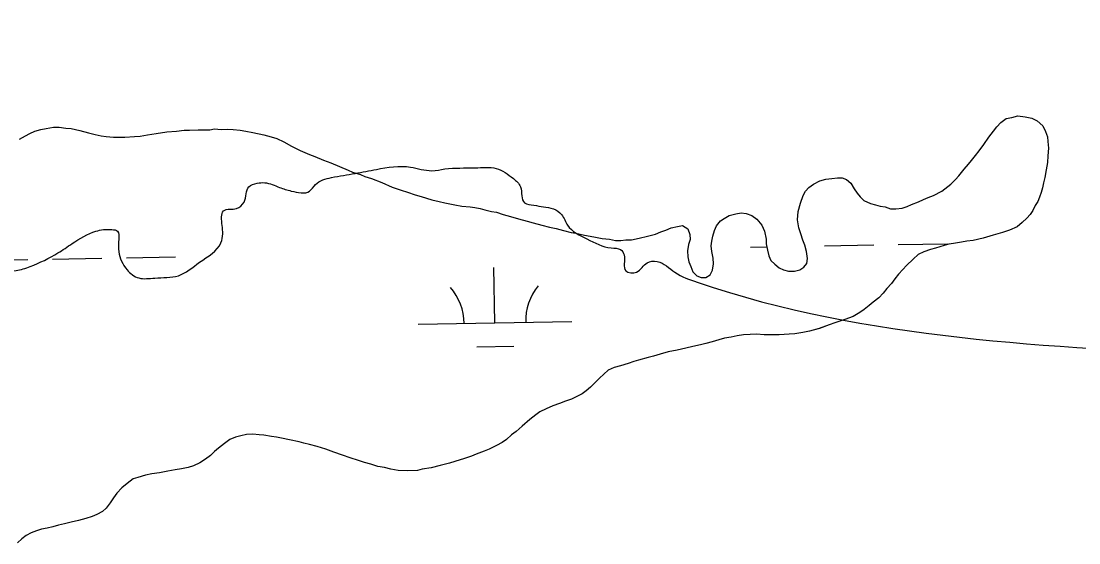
# Model space of a CAD drawing. Extents: x 3887375 to 3925618, y 296674 to 322633.
# Drawn here: x 3911362 to 3912050, y 307371 to 307710 of the extents above; entities that cross this region are included whole.
import ezdxf

# ---------------------------------------------------------------- set-up
doc = ezdxf.new("R2010")
doc.units = 0
for name, color, linetype in [('V-RIVR-EDGE', 7, 'Continuous'), ('V-TOPO-SHOR', 7, 'Continuous'), ('V-WETL-SWMP', 7, 'Continuous')]:
    doc.layers.add(name, color=color, linetype=linetype)

msp = doc.modelspace()

# ---------------------------------------------------------------- linework, layer by layer
at = {"layer": 'V-RIVR-EDGE'}
msp.add_spline([(3909520.98, 307740.66), (3909547.95, 307784.73), (3909562.2, 307803.5), (3909581.04, 307818.81), (3909584.51, 307823.79), (3909586.46, 307834.53), (3909591.46, 307839.89), (3909612.62, 307862.48), (3909622.25, 307876.66), (3909630.36, 307895.06), (3909636.92, 307910.78), (3909644.65, 307929.96), (3909655.06, 307950.27), (3909663.54, 307963.3), (3909677, 307975.93), (3909683.16, 307981.29), (3909683.94, 307986.66), (3909681.64, 307988.97), (3909675.88, 307989.75), (3909663.99, 307990.55), (3909655.17, 307996.33), (3909654.04, 308001.71), (3909655.58, 308005.54), (3909659.82, 308012.05), (3909662.14, 308020.49), (3909662.18, 308035.84), (3909673.36, 308054.24), (3909688.76, 308073.01), (3909723.38, 308106.31), (3909727.61, 308108.61), (3909732.6, 308108.59), (3909739.87, 308100.13), (3909757.11, 308087.04), (3909773.6, 308083.93), (3909782.82, 308084.29), (3909797.04, 308091.55), (3909823.18, 308108.75), (3909843.92, 308114.84), (3909865.82, 308123.23), (3909888.86, 308130.85), (3909923.45, 308150.34), (3909965.32, 308163.29), (3910000.27, 308172.41), (3910027.15, 308176.18), (3910041.36, 308179.22), (3910055.56, 308181.87), (3910077.83, 308183.35), (3910090.12, 308187.54), (3910112.4, 308194.4), (3910127.39, 308205.49), (3910138.54, 308212.75), (3910147.37, 308213.12), (3910155.03, 308208.11), (3910162.31, 308199.65), (3910167.68, 308199.25), (3910173.06, 308203.46), (3910182.3, 308213.8), (3910193.83, 308219.91), (3910205.73, 308222.95), (3910221.11, 308230.59), (3910224.19, 308237.11), (3910231.54, 308258.58), (3910238.47, 308270.08), (3910251.93, 308279.26), (3910266.91, 308282.67), (3910278.04, 308282.26), (3910283.03, 308282.25), (3910302.96, 308274.14), (3910309.85, 308264.53), (3910312.5, 308249.55), (3910319.77, 308239.17), (3910327.81, 308232.63), (3910346.6, 308226.06), (3910368.45, 308212.95), (3910392.2, 308194.47), (3910419.77, 308170.61), (3910445.44, 308152.5), (3910469.99, 308144.38), (3910488.41, 308143.19), (3910504.9, 308140.08), (3910532.5, 308126.96), (3910546.3, 308120.78), (3910561.28, 308121.9), (3910577.04, 308131.45), (3910592.4, 308137.56), (3910605.07, 308138.29), (3910631.56, 308140.53), (3910651.12, 308134.72), (3910661.07, 308125.1), (3910662.59, 308116.27), (3910659.86, 308099.01), (3910655.23, 308088.27), (3910658.62, 308064.85), (3910658.6, 308053.72), (3910650.5, 308038.39), (3910634.7, 308011.95), (3910620.83, 307992.02), (3910613.5, 307975.54), (3910611.54, 307961.34), (3910611.51, 307948.29), (3910614.17, 307937.92), (3910619.9, 307928.31), (3910629.11, 307925.99), (3910638.31, 307921.74), (3910644.82, 307915.97), (3910656.3, 307900.59), (3910663.16, 307882.53), (3910668.51, 307871.77), (3910677.72, 307871.37), (3910688.1, 307879.78), (3910700.4, 307886.28), (3910719.63, 307900.05), (3910720.79, 307905.8), (3910720.84, 307924.99), (3910725.87, 307942.63), (3910737.43, 307961.41), (3910768.22, 307995.5), (3910779.75, 308001.99), (3910786.68, 308008.12), (3910792.07, 308017.31), (3910796.35, 308040.72), (3910802.15, 308059.51), (3910814.08, 308071.76), (3910824.47, 308083.25), (3910832.54, 308084), (3910837.14, 308083.99), (3910840.58, 308077.07), (3910843.99, 308058.25), (3910845.1, 308040.98), (3910840.47, 308031.4), (3910829.68, 308013.77), (3910809.68, 307996.93), (3910788.88, 307970.11), (3910776.95, 307953.64), (3910773.45, 307937.91), (3910769.95, 307917.58), (3910772.57, 307892.24), (3910775.97, 307869.2), (3910781.27, 307838.49), (3910789.27, 307813.9), (3910794.58, 307788.94), (3910798.02, 307783.18), (3910802.24, 307782.78), (3910808.76, 307780.46), (3910810.28, 307777.39), (3910805.66, 307771.64), (3910796.42, 307759.77), (3910794.11, 307754.02), (3910797.17, 307749.79), (3910801, 307747.86), (3910815.57, 307743.22), (3910819.01, 307737.07), (3910830.51, 307730.51), (3910838.55, 307720.9), (3910838.52, 307711.69), (3910834.29, 307704.79), (3910828.9, 307699.04), (3910823.13, 307694.45), (3910814.69, 307694.86), (3910807.77, 307691.42), (3910803.53, 307683.76), (3910801.18, 307667.26), (3910798.86, 307657.28), (3910792.31, 307646.55), (3910799.96, 307635.79), (3910830.23, 307617.29), (3910910.71, 307570.27), (3910945.98, 307552.14), (3910952.51, 307552.12), (3910965.96, 307562.45), (3910980.57, 307571.63), (3910999.78, 307579.26), (3911016.29, 307582.67), (3911028.57, 307582.26), (3911041.22, 307574.55), (3911050.41, 307565.7), (3911056.53, 307555.32), (3911067.25, 307546.47), (3911080.66, 307538.76), (3911093.71, 307537.57), (3911096.02, 307538.72), (3911098.33, 307542.17), (3911097.98, 307555.6), (3911099.9, 307558.28), (3911102.59, 307559.81), (3911117.56, 307557.09), (3911124.08, 307557.07), (3911126.38, 307554), (3911122.91, 307549.02), (3911119.43, 307537.13), (3911122.47, 307528.67), (3911127.83, 307519.83), (3911134.72, 307514.44), (3911144.7, 307512.88), (3911159.67, 307512.85), (3911170.03, 307514.74), (3911180.03, 307522.39), (3911190.79, 307527.35), (3911200.38, 307526.95), (3911208.81, 307521.55), (3911213.4, 307511.56), (3911221.83, 307507.32), (3911229.51, 307508.07), (3911244.12, 307520.31), (3911256.82, 307535.25), (3911264.9, 307541.37), (3911273.35, 307542.89), (3911278.72, 307540.95), (3911284.84, 307534.8), (3911292.13, 307534.01), (3911298.28, 307536.3), (3911311.35, 307545.86), (3911319.04, 307549.68), (3911332.09, 307549.27), (3911346.28, 307548.08), (3911358.95, 307547.66), (3911368.17, 307550.33), (3911386.23, 307559.11), (3911395.45, 307565.23), (3911410.83, 307573.25), (3911421.19, 307574.38), (3911425.03, 307573.22), (3911425.78, 307568.22), (3911425.76, 307559.78), (3911431.11, 307548.25), (3911438.77, 307542.86), (3911449.13, 307542.84), (3911464.49, 307544.33), (3911478.33, 307553.13), (3911492.18, 307565.76), (3911493.34, 307571.51), (3911492.6, 307582.64), (3911493.76, 307586.48), (3911497.99, 307587.62), (3911502.21, 307587.99), (3911507.21, 307592.2), (3911510.3, 307602.17), (3911515.68, 307604.46), (3911520.67, 307604.84), (3911530.26, 307601.74), (3911537.93, 307599.42), (3911549.83, 307599.39), (3911553.68, 307603.6), (3911564.05, 307608.18), (3911579.41, 307610.83), (3911593.24, 307613.48), (3911615.5, 307614.96), (3911629.31, 307612.63), (3911637.76, 307613.76), (3911657.33, 307614.48), (3911671.15, 307614.06), (3911682.26, 307607.51), (3911686.86, 307602.12), (3911689.52, 307591.75), (3911695.66, 307590.2), (3911701.79, 307589.04), (3911708.32, 307587.87), (3911713.68, 307584.02), (3911717.5, 307577.1), (3911730.14, 307568.24), (3911745.87, 307562.44), (3911752, 307561.28), (3911754.3, 307557.82), (3911755.42, 307547.45), (3911762.33, 307546.67), (3911769.25, 307552.79), (3911775.78, 307553.54), (3911787.28, 307546.61), (3911801.85, 307540.04), (3912147.16, 307491.98), (3912383.54, 307476.04)], degree=3, dxfattribs=at)
at = {"layer": 'V-TOPO-SHOR'}
for points in [[(3912026.51, 307641.85), (3912028.25, 307638.12), (3912029.5, 307634.62), (3912029.81, 307631.56), (3912030.15, 307627.33), (3912029.79, 307622.37), (3912029.43, 307617.89), (3912028.6, 307613.16), (3912027.77, 307608.19), (3912026.91, 307604.64), (3912026.27, 307601.56), (3912025.41, 307598.48), (3912024.3, 307595.39), (3912023.19, 307592.54), (3912021.6, 307589.91), (3912020.03, 307586.81), (3912018.2, 307584.17), (3912016.14, 307581.77), (3912013.15, 307578.87), (3912009.91, 307576.2), (3912004.78, 307573.96), (3912000.34, 307572.45), (3911994.25, 307570.65), (3911987.7, 307568.85), (3911981.14, 307567.28), (3911977.15, 307566.72), (3911973.63, 307566.16)], [(3911973.63, 307566.16), (3911968.47, 307565.34), (3911965.42, 307564.79), (3911962.37, 307564.02), (3911956.76, 307562.23), (3911953.48, 307561.45), (3911949.04, 307559.93), (3911945.54, 307558.2), (3911942.09, 307555.06), (3911937.94, 307550.96), (3911935.41, 307548.31), (3911932.65, 307545.41), (3911930.37, 307542.3), (3911928.09, 307539.18), (3911925.1, 307536.05), (3911922.58, 307532.93), (3911919.82, 307530.04), (3911916.12, 307527.12), (3911913.58, 307524.94), (3911910.34, 307522.27), (3911907.56, 307520.32), (3911903.15, 307517.86), (3911897.77, 307515.86), (3911891.23, 307513.58), (3911887.49, 307512.32), (3911881.19, 307510.05), (3911874.87, 307508.25), (3911870.41, 307507.44), (3911865.25, 307506.61), (3911861.48, 307506.29), (3911855.13, 307505.9), (3911849.95, 307505.78), (3911845.24, 307505.9), (3911840.28, 307506.26), (3911836.28, 307506.17), (3911831.81, 307505.83), (3911827.82, 307505.26), (3911823.83, 307504.46), (3911819.61, 307503.66), (3911815.87, 307502.62), (3911811.42, 307501.34), (3911807.44, 307500.3), (3911803.93, 307499.28), (3911799.01, 307498.22), (3911794.32, 307497.17), (3911788.7, 307495.86), (3911782.83, 307494.78), (3911777.69, 307493.25), (3911773.47, 307491.97), (3911769.96, 307491.18), (3911763.64, 307489.38), (3911760.6, 307488.61), (3911756.86, 307487.34), (3911751.95, 307485.81), (3911747.73, 307484.54), (3911744.01, 307482.8), (3911741, 307480.37), (3911738.24, 307477.72), (3911735.48, 307474.82), (3911732.48, 307471.93), (3911729.71, 307469.51), (3911726.93, 307467.56), (3911723.44, 307465.83), (3911720.18, 307464.1), (3911716.21, 307462.83), (3911712.23, 307461.32), (3911708.03, 307459.81), (3911703.6, 307457.82), (3911699.41, 307455.84), (3911696.86, 307453.89), (3911692.93, 307450.74), (3911688.08, 307446.38), (3911684.16, 307442.99), (3911681.15, 307440.8), (3911677.92, 307437.9), (3911674.9, 307435.95), (3911671.41, 307433.98), (3911666.53, 307431.51), (3911663.26, 307430.25), (3911658.12, 307428.25), (3911655.09, 307427), (3911650.41, 307425.48), (3911644.33, 307423.45), (3911640.83, 307422.42), (3911634.74, 307420.87), (3911628.88, 307419.32), (3911623.01, 307418.47), (3911619.97, 307417.69), (3911613.61, 307417.54), (3911607.48, 307417.64), (3911602.52, 307418.46), (3911598.49, 307419.54), (3911594.23, 307420.15), (3911589.72, 307421.7), (3911585.45, 307422.77), (3911581.66, 307424.1), (3911576.2, 307425.85), (3911571.21, 307427.62), (3911565.5, 307429.61), (3911560.28, 307431.6), (3911554.82, 307433.36)], [(3911554.82, 307433.36), (3911549.84, 307434.66), (3911546.05, 307435.51), (3911542.97, 307436.38), (3911536.81, 307437.65), (3911531.6, 307438.71), (3911528.29, 307439.34), (3911524.98, 307439.73), (3911520.02, 307440.55), (3911516.94, 307440.95), (3911512.93, 307441.33), (3911508.7, 307440.99), (3911505.18, 307440.21), (3911501.67, 307439.42), (3911497.93, 307437.92), (3911494.46, 307435.24), (3911490.53, 307432.09), (3911487.99, 307429.91), (3911485.46, 307427.49), (3911482.21, 307425.06), (3911478.5, 307422.62), (3911474.31, 307420.64), (3911470.8, 307419.61), (3911466.58, 307418.8), (3911462.36, 307418), (3911457.67, 307417.18), (3911452.27, 307416.11), (3911447.34, 307415.53), (3911443.12, 307414.72), (3911438.21, 307413.19), (3911435.17, 307412.18), (3911431.23, 307409.26), (3911427.76, 307406.35), (3911424.54, 307402.98), (3911422.26, 307399.86), (3911420.22, 307396.52), (3911417.47, 307393.15), (3911415.17, 307390.98), (3911411.44, 307389.01), (3911408.41, 307387.76), (3911404.44, 307386.49), (3911399.52, 307385.19), (3911394.83, 307384.14), (3911390.39, 307382.86), (3911386.64, 307382.06), (3911382.89, 307381.03), (3911379.14, 307380.24), (3911375.62, 307379.45), (3911372.35, 307378.43), (3911368.85, 307377.17), (3911365.59, 307375.45), (3911362.81, 307373.26), (3911359.81, 307370.6)]]:
    msp.add_lwpolyline(points, dxfattribs=at)
at = {"layer": 'V-WETL-SWMP'}
for p, q in [((3911836.53, 307562.96), (3911847.04, 307563.14)), ((3911884.53, 307563.78), (3911916.52, 307564.33)), ((3911932.52, 307564.61), (3911964.51, 307565.16)), ((3911334.7, 307554.35), (3911366.69, 307554.9)), ((3911382.69, 307555.17), (3911414.69, 307555.72)), ((3911430.68, 307555.99), (3911462.68, 307556.54)), ((3911670.29, 307513.67), (3911669.67, 307549.67)), ((3911620.3, 307512.81), (3911720.28, 307514.53)), ((3911658.56, 307498.04), (3911682.55, 307498.45))]:
    msp.add_line(p, q, dxfattribs=at)
for points in [[(3911889.26, 307607.53), (3911893.02, 307608.09), (3911896.08, 307607.93), (3911898.94, 307606.82), (3911901.58, 307604.52), (3911903.79, 307600.81), (3911905.74, 307598.03), (3911907.68, 307595.71), (3911910.1, 307593.18), (3911914.38, 307591.4), (3911917.7, 307590.53), (3911920.78, 307589.66), (3911924.09, 307589.03), (3911927.42, 307587.93), (3911930.95, 307587.78), (3911934.94, 307588.34), (3911938.22, 307589.36), (3911941.02, 307590.61), (3911945.69, 307592.37), (3911948.95, 307593.86), (3911951.98, 307595.1), (3911955.48, 307596.6), (3911960.84, 307599.32), (3911966.62, 307603.93), (3911969.61, 307606.83), (3911971.91, 307609.24), (3911975.34, 307613.56), (3911978.09, 307616.92), (3911980.16, 307619.32), (3911982.67, 307622.45), (3911985.19, 307625.57), (3911988.16, 307629.64), (3911991.35, 307634.43), (3911994.32, 307638.27), (3911996.61, 307641.15), (3911999.13, 307644.04), (3912002.61, 307646.47), (3912006.36, 307647.27), (3912010.34, 307648.3), (3912015.06, 307647.71), (3912019.32, 307646.86), (3912022.9, 307645.06), (3912026.51, 307641.85), (3912028.24, 307638.13), (3912029.5, 307634.62), (3912029.81, 307631.57), (3912030.15, 307627.33), (3912029.79, 307622.38), (3912029.43, 307617.89), (3912028.59, 307613.16), (3912027.77, 307608.2), (3912026.91, 307604.64), (3912026.27, 307601.56), (3912025.4, 307598.48), (3912024.3, 307595.39), (3912023.19, 307592.54), (3912021.6, 307589.91), (3912020.02, 307586.81), (3912018.2, 307584.18), (3912016.14, 307581.77), (3912013.14, 307578.88), (3912009.91, 307576.21), (3912004.78, 307573.97), (3912000.34, 307572.45), (3911994.25, 307570.66), (3911987.7, 307568.85), (3911981.14, 307567.29), (3911977.15, 307566.72), (3911973.63, 307566.16), (3911968.47, 307565.34), (3911965.42, 307564.79), (3911962.37, 307564.02), (3911956.76, 307562.23), (3911953.48, 307561.45), (3911949.04, 307559.93), (3911945.55, 307558.2), (3911942.09, 307555.06), (3911937.94, 307550.96), (3911935.41, 307548.31), (3911932.65, 307545.41), (3911930.37, 307542.3), (3911928.09, 307539.18), (3911925.1, 307536.05), (3911922.58, 307532.93), (3911919.82, 307530.04), (3911916.12, 307527.12), (3911913.58, 307524.94), (3911910.35, 307522.28), (3911907.56, 307520.33), (3911903.15, 307517.86), (3911897.77, 307515.85), (3911891.23, 307513.58), (3911887.49, 307512.32), (3911881.18, 307510.05), (3911874.87, 307508.25), (3911870.41, 307507.44), (3911865.25, 307506.61), (3911861.48, 307506.29), (3911855.13, 307505.9), (3911849.95, 307505.78), (3911845.24, 307505.91)], [(3911361.19, 307633.07), (3911365.14, 307635.28), (3911367.94, 307636.76), (3911371.2, 307638.25), (3911375.18, 307639.52), (3911378.46, 307640.07), (3911383.39, 307640.89), (3911386.92, 307640.98), (3911391.41, 307640.38), (3911394.72, 307639.98), (3911400.4, 307638.7), (3911406.09, 307637.18), (3911410.36, 307636.11), (3911414.38, 307635.26), (3911417.45, 307634.86), (3911422.41, 307634.51), (3911429.71, 307634.44), (3911436.06, 307634.83), (3911439.59, 307635.15), (3911444.52, 307635.97), (3911450.15, 307636.81), (3911456.96, 307637.91), (3911463.31, 307638.29), (3911468.25, 307638.88), (3911471.78, 307638.96), (3911477.43, 307639.1), (3911480.72, 307639.17), (3911484.96, 307639.27), (3911488.01, 307639.82), (3911492.26, 307639.44), (3911496.73, 307639.55), (3911500.04, 307639.39), (3911504.76, 307639.03), (3911508.31, 307638.41), (3911512.8, 307637.57), (3911520.15, 307635.86), (3911524.89, 307634.55), (3911528.45, 307633.46), (3911532.97, 307631.45), (3911537.99, 307628.5), (3911543.7, 307625.81), (3911549.66, 307623.12), (3911553.22, 307621.79), (3911558.93, 307619.57), (3911563.68, 307617.8), (3911569.16, 307615.33), (3911574.87, 307612.88), (3911577.72, 307611.77), (3911582.94, 307610.24), (3911585.8, 307608.89), (3911590.07, 307607.58), (3911596.73, 307604.91), (3911603.39, 307602), (3911609.33, 307600.02), (3911613.37, 307598.7), (3911618.35, 307596.93)], [(3911618.35, 307596.93), (3911622.38, 307595.85), (3911629.27, 307593.66), (3911634, 307592.59), (3911637.79, 307591.74), (3911644.18, 307590.47), (3911648.68, 307589.64), (3911654.11, 307589.06), (3911657.18, 307588.66), (3911660.73, 307588.04), (3911663.81, 307587.16), (3911668.08, 307586.09), (3911671.39, 307585.69), (3911675.67, 307584.14), (3911680.41, 307582.84), (3911685.63, 307581.32), (3911691.32, 307579.8), (3911695.11, 307578.71), (3911700.8, 307577.2), (3911705.78, 307575.9), (3911710.04, 307575.06), (3911714.78, 307573.75), (3911719.76, 307572.46), (3911722.83, 307572.06), (3911728.51, 307570.78), (3911734.67, 307569.51), (3911740.11, 307568.46), (3911744.83, 307568.1), (3911748.62, 307567.24), (3911752.15, 307567.33), (3911755.44, 307567.64), (3911758.98, 307567.72), (3911764.13, 307568.79), (3911769.52, 307570.09), (3911774.67, 307571.39), (3911778.17, 307572.89), (3911781.45, 307573.91), (3911784.95, 307575.4), (3911788.93, 307576.44), (3911792.21, 307576.98), (3911795.8, 307574.71), (3911797.06, 307571.21), (3911797.14, 307567.91), (3911796.04, 307564.59), (3911795.42, 307560.57), (3911795.75, 307556.57), (3911796.3, 307553.29), (3911797.55, 307550.25), (3911799.05, 307546.76), (3911801.46, 307544.22), (3911804.31, 307543.11), (3911807.38, 307543.18), (3911810.16, 307544.9), (3911811.74, 307547.99), (3911812.35, 307552.01), (3911812.26, 307555.78), (3911811.22, 307560), (3911810.9, 307563.76), (3911811.3, 307566.83), (3911811.93, 307570.14), (3911813.02, 307573.7), (3911814.36, 307576.8), (3911816.88, 307579.92), (3911819.43, 307581.63), (3911822.68, 307583.59), (3911826.9, 307584.63), (3911830.42, 307585.18), (3911833.73, 307584.79), (3911837.29, 307583.46), (3911840.64, 307581.18), (3911843.8, 307577.25), (3911845.54, 307573.29), (3911846.6, 307568.13), (3911846.68, 307565.07), (3911847.48, 307560.85), (3911848.27, 307557.33), (3911849.75, 307554.31), (3911852.17, 307551.77), (3911855.05, 307549.48), (3911857.91, 307548.14), (3911861.23, 307547.27), (3911865, 307547.36), (3911868.51, 307548.15), (3911871.06, 307549.86), (3911873.13, 307552.26), (3911873.52, 307555.57), (3911872.94, 307560.03), (3911871.67, 307564.24), (3911870.41, 307567.51), (3911869.14, 307571.49), (3911867.87, 307575.46), (3911867.04, 307580.63), (3911867.39, 307586.05), (3911868.91, 307591.51), (3911870.67, 307596.49), (3911872.26, 307599.36), (3911874.32, 307601.76), (3911877.33, 307603.95), (3911881.52, 307605.94), (3911885.5, 307607.21), (3911889.26, 307607.53)], [(3911845.24, 307505.91), (3911840.28, 307506.26), (3911836.28, 307506.17), (3911831.81, 307505.83), (3911827.82, 307505.26), (3911823.83, 307504.46), (3911819.61, 307503.66), (3911815.87, 307502.62), (3911811.42, 307501.34), (3911807.44, 307500.31), (3911803.93, 307499.28), (3911799.01, 307498.22), (3911794.32, 307497.17), (3911788.7, 307495.86), (3911782.83, 307494.78), (3911777.69, 307493.25), (3911773.48, 307491.97), (3911769.96, 307491.18), (3911763.64, 307489.38), (3911760.6, 307488.61), (3911756.86, 307487.34), (3911751.95, 307485.81), (3911747.74, 307484.54), (3911744.01, 307482.8), (3911741, 307480.37), (3911738.24, 307477.72), (3911735.48, 307474.82), (3911732.48, 307471.93), (3911729.71, 307469.51), (3911726.93, 307467.56), (3911723.44, 307465.83), (3911720.18, 307464.1), (3911716.21, 307462.83), (3911712.24, 307461.32), (3911708.03, 307459.81), (3911703.6, 307457.82), (3911699.41, 307455.84), (3911696.86, 307453.89), (3911692.93, 307450.74), (3911688.09, 307446.38), (3911684.16, 307442.99), (3911681.15, 307440.8), (3911677.92, 307437.9), (3911674.9, 307435.94), (3911671.42, 307433.98), (3911666.53, 307431.51), (3911663.26, 307430.25), (3911658.12, 307428.25), (3911655.09, 307427), (3911650.41, 307425.48), (3911644.33, 307423.45), (3911640.83, 307422.42), (3911634.74, 307420.87), (3911628.88, 307419.32), (3911623.01, 307418.47), (3911619.97, 307417.69), (3911613.61, 307417.54), (3911607.48, 307417.64), (3911602.52, 307418.46), (3911598.49, 307419.54), (3911594.23, 307420.15), (3911589.72, 307421.7), (3911585.45, 307422.77), (3911581.65, 307424.1), (3911576.19, 307425.85), (3911571.21, 307427.62), (3911565.5, 307429.61), (3911560.27, 307431.6), (3911554.82, 307433.36), (3911549.84, 307434.66), (3911546.05, 307435.51), (3911542.96, 307436.38), (3911536.81, 307437.65), (3911531.6, 307438.71), (3911528.29, 307439.34), (3911524.98, 307439.73), (3911520.02, 307440.55), (3911516.94, 307440.95), (3911512.93, 307441.33), (3911508.7, 307441), (3911505.18, 307440.21), (3911501.67, 307439.42), (3911497.93, 307437.92), (3911494.46, 307435.24), (3911490.53, 307432.09), (3911487.99, 307429.91), (3911485.46, 307427.49), (3911482.21, 307425.06), (3911478.5, 307422.62), (3911474.31, 307420.64), (3911470.8, 307419.61), (3911466.58, 307418.8), (3911462.36, 307418), (3911457.66, 307417.18), (3911452.27, 307416.11), (3911447.34, 307415.53), (3911443.12, 307414.72), (3911438.2, 307413.19), (3911435.17, 307412.18), (3911431.23, 307409.26), (3911427.76, 307406.35)], [(3911427.76, 307406.35), (3911424.54, 307402.98), (3911422.26, 307399.86), (3911420.22, 307396.52), (3911417.47, 307393.15), (3911415.17, 307390.98), (3911411.44, 307389.01), (3911408.41, 307387.76), (3911404.44, 307386.49), (3911399.52, 307385.19), (3911394.83, 307384.14), (3911390.39, 307382.86), (3911386.64, 307382.06), (3911382.89, 307381.03), (3911379.14, 307380.24), (3911375.62, 307379.45), (3911372.35, 307378.43), (3911368.85, 307377.17), (3911365.59, 307375.44), (3911362.81, 307373.26), (3911359.81, 307370.6)]]:
    msp.add_lwpolyline(points, dxfattribs=at)
for centre, start, end in [((3911615.05, 307513.2), 0.21154, 41.7552), ((3911725.52, 307515.09), 140.21154, 181.75519)]:
    msp.add_arc(centre, 35.25, start, end, dxfattribs=at)

doc.saveas('drawing.dxf')
